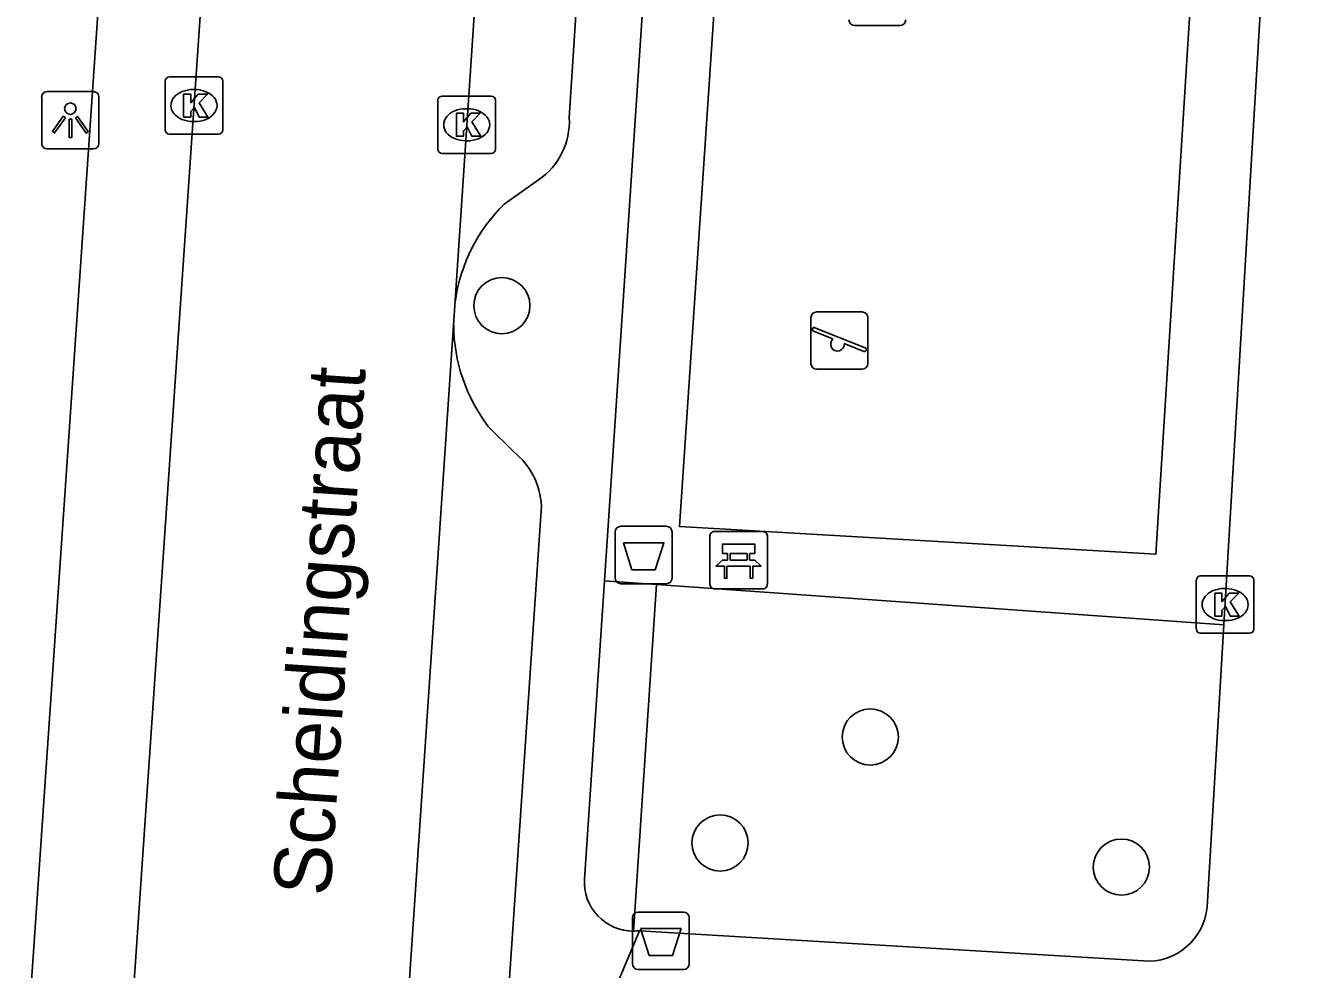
# Model space of a CAD drawing. Extents: x 160356 to 161355, y 381727 to 382845.
# Drawn here: x 160524.64 to 160546.89, y 382083.07 to 382099.51 of the extents above; entities that cross this region are included whole.
import ezdxf

# ---------------------------------------------------------------- set-up
doc = ezdxf.new("R2010")
doc.units = 0
for name, color, linetype in [('IMGEO_Afvalbak', 7, 'Continuous'), ('IMGEO_Bank', 7, 'Continuous'), ('IMGEO_Boom', 7, 'Continuous'), ('IMGEO_Haag', 7, 'Continuous'), ('IMGEO_Kolk', 7, 'Continuous'), ('IMGEO_Lichtpunt', 7, 'Continuous'), ('IMGEO_Openbare_ruimte_label', 7, 'Continuous'), ('IMGEO_Rijbaan_lokaal_open', 7, 'Continuous'), ('IMGEO_Speelvoorziening', 7, 'Continuous'), ('IMGEO_Voetpad_open', 7, 'Continuous')]:
    doc.layers.add(name, color=color, linetype=linetype)

msp = doc.modelspace()

# ---------------------------------------------------------------- linework, layer by layer
at = {"layer": 'IMGEO_Afvalbak'}
for p, q in [((160534.907, 382089.89), (160534.907, 382090.69)), ((160534.907, 382090.69), (160534.907, 382089.89)), ((160535.007, 382090.79), (160535.797, 382090.79)), ((160535.797, 382090.79), (160535.007, 382090.79)), ((160535.897, 382090.69), (160535.897, 382089.89)), ((160535.897, 382089.89), (160535.897, 382090.69)), ((160535.797, 382089.79), (160535.007, 382089.79)), ((160535.007, 382089.79), (160535.797, 382089.79)), ((160535.307, 382084.069), (160536.097, 382084.069)), ((160536.097, 382084.069), (160535.307, 382084.069)), ((160535.207, 382083.169), (160535.207, 382083.969)), ((160535.207, 382083.969), (160535.207, 382083.169)), ((160536.197, 382083.969), (160536.197, 382083.169)), ((160536.197, 382083.169), (160536.197, 382083.969)), ((160536.097, 382083.069), (160535.307, 382083.069)), ((160535.307, 382083.069), (160536.097, 382083.069))]:
    msp.add_line(p, q, dxfattribs=at)
for points in [[(160535.05, 382090.504), (160535.754, 382090.504), (160535.605, 382090.034), (160535.199, 382090.034), (160535.05, 382090.504)], [(160535.35, 382083.783), (160536.054, 382083.783), (160535.905, 382083.313), (160535.499, 382083.313), (160535.35, 382083.783)]]:
    msp.add_lwpolyline(points, dxfattribs=at)
for centre, start, end in [((160535.007, 382090.69), 90, 180), ((160535.007, 382090.69), 90, 180), ((160535.797, 382090.69), 0, 90), ((160535.797, 382090.69), 360, 90), ((160535.007, 382089.89), 180, 270), ((160535.007, 382089.89), 180, 270), ((160535.797, 382089.89), 270, 0), ((160535.797, 382089.89), 270, 0), ((160535.307, 382083.969), 90, 180), ((160535.307, 382083.969), 90, 180), ((160536.097, 382083.969), 0, 90), ((160536.097, 382083.969), 360, 90), ((160535.307, 382083.169), 180, 270), ((160535.307, 382083.169), 180, 270), ((160536.097, 382083.169), 270, 0), ((160536.097, 382083.169), 270, 0)]:
    msp.add_arc(centre, 0.1, start, end, dxfattribs=at)
at = {"layer": 'IMGEO_Bank'}
for p, q in [((160536.631, 382090.7), (160537.472, 382090.7)), ((160537.472, 382090.7), (160536.631, 382090.7)), ((160536.556, 382089.775), (160536.556, 382090.616)), ((160536.556, 382090.616), (160536.556, 382089.775)), ((160537.556, 382090.625), (160537.556, 382089.784)), ((160537.556, 382089.784), (160537.556, 382090.625)), ((160536.865, 382090.206), (160536.865, 382090.312)), ((160536.909, 382090.312), (160536.909, 382090.206)), ((160537.197, 382090.318), (160536.915, 382090.318)), ((160537.203, 382090.206), (160537.203, 382090.312)), ((160537.247, 382090.312), (160537.247, 382090.206)), ((160537.253, 382090.098), (160536.86, 382090.098)), ((160536.915, 382090.2), (160537.197, 382090.2)), ((160537.481, 382089.7), (160536.64, 382089.7)), ((160536.64, 382089.7), (160537.481, 382089.7))]:
    msp.add_line(p, q, dxfattribs=at)
for points in [[(160536.859, 382090.318), (160536.773, 382090.318), (160536.773, 382090.479), (160537.336, 382090.479), (160537.336, 382090.318), (160537.253, 382090.318)], [(160536.803, 382090.098), (160536.661, 382090.098), (160536.773, 382090.2), (160536.859, 382090.2)], [(160536.853, 382090.091), (160536.853, 382089.884), (160536.81, 382089.884), (160536.81, 382090.091)], [(160537.253, 382090.2), (160537.336, 382090.2), (160537.448, 382090.098), (160537.309, 382090.098)], [(160537.303, 382090.091), (160537.303, 382089.884), (160537.259, 382089.884), (160537.259, 382090.091)]]:
    msp.add_lwpolyline(points, dxfattribs=at)
for centre, radius, start, end in [((160536.634, 382090.622), 0.0779, 92.4484, 184.2845), ((160536.634, 382090.622), 0.0779, 92.4484, 184.2845), ((160537.478, 382090.622), 0.0779, 2.4484, 94.2845), ((160537.478, 382090.622), 0.0779, 2.4484, 94.2845), ((160536.858, 382090.311), 0.00671, 2.8957, 87.1043), ((160536.915, 382090.311), 0.00671, 92.8957, 177.1043), ((160537.197, 382090.311), 0.00671, 2.8957, 87.1043), ((160537.254, 382090.311), 0.00671, 92.8957, 177.1043), ((160536.803, 382090.091), 0.00671, 2.8957, 87.1043), ((160536.86, 382090.091), 0.00671, 92.8957, 177.1043), ((160536.858, 382090.207), 0.00671, 272.8957, 357.1043), ((160536.915, 382090.207), 0.00671, 182.8957, 267.1043), ((160537.197, 382090.207), 0.00671, 272.8957, 357.1043), ((160537.254, 382090.207), 0.00671, 182.8957, 267.1043), ((160537.252, 382090.091), 0.00671, 2.8957, 87.1043), ((160537.309, 382090.091), 0.00671, 92.8957, 177.1043), ((160537.478, 382089.778), 0.0779, 272.4484, 4.2845), ((160537.478, 382089.778), 0.0779, 272.4484, 4.2845), ((160536.634, 382089.778), 0.0779, 182.4484, 274.2845), ((160536.634, 382089.778), 0.0779, 182.4484, 274.2845)]:
    msp.add_arc(centre, radius, start, end, dxfattribs=at)
at = {"layer": 'IMGEO_Boom'}
for centre in [(160532.934, 382094.634), (160539.348, 382087.119), (160536.733, 382085.273), (160543.72, 382084.853)]:
    msp.add_circle(centre, 0.489, dxfattribs=at)
at = {"layer": 'IMGEO_Haag'}
msp.add_lwpolyline([(160535.225, 382083.738), (160535.629, 382089.776)], dxfattribs=at)
at = {"layer": 'IMGEO_Kolk'}
for p, q in [((160527.073, 382097.694), (160527.073, 382098.546)), ((160527.148, 382098.62), (160528, 382098.62)), ((160528.074, 382098.546), (160528.074, 382097.694)), ((160527.561, 382098.4), (160527.586, 382098.4)), ((160531.896, 382098.285), (160532.748, 382098.285)), ((160531.821, 382097.359), (160531.821, 382098.211)), ((160532.309, 382098.065), (160532.334, 382098.065)), ((160532.822, 382098.211), (160532.822, 382097.359)), ((160527.584, 382097.84), (160527.559, 382097.84)), ((160528, 382097.62), (160527.148, 382097.62)), ((160532.332, 382097.505), (160532.307, 382097.505)), ((160532.748, 382097.285), (160531.896, 382097.285)), ((160545.024, 382089), (160545.024, 382089.852)), ((160545.099, 382089.926), (160545.951, 382089.926)), ((160546.025, 382089.852), (160546.025, 382089)), ((160545.512, 382089.706), (160545.537, 382089.706)), ((160545.535, 382089.146), (160545.51, 382089.146)), ((160545.951, 382088.926), (160545.099, 382088.926))]:
    msp.add_line(p, q, dxfattribs=at)
for points in [[(160527.073, 382097.694), (160527.073, 382098.546)], [(160527.148, 382098.62), (160528, 382098.62)], [(160528.074, 382098.546), (160528.074, 382097.694)], [(160527.394, 382098.32), (160527.517, 382098.32), (160527.517, 382098.169), (160527.647, 382098.32), (160527.811, 382098.32), (160527.665, 382098.169), (160527.818, 382097.92), (160527.666, 382097.92), (160527.581, 382098.084), (160527.517, 382098.017), (160527.517, 382097.92), (160527.394, 382097.92), (160527.394, 382098.32)], [(160531.896, 382098.285), (160532.748, 382098.285)], [(160531.821, 382097.359), (160531.821, 382098.211)], [(160532.822, 382098.211), (160532.822, 382097.359)], [(160532.142, 382097.985), (160532.265, 382097.985), (160532.265, 382097.834), (160532.395, 382097.985), (160532.559, 382097.985), (160532.413, 382097.834), (160532.566, 382097.585), (160532.414, 382097.585), (160532.329, 382097.749), (160532.265, 382097.682), (160532.265, 382097.585), (160532.142, 382097.585), (160532.142, 382097.985)], [(160528, 382097.62), (160527.148, 382097.62)], [(160532.748, 382097.285), (160531.896, 382097.285)], [(160545.024, 382089), (160545.024, 382089.852)], [(160545.099, 382089.926), (160545.951, 382089.926)], [(160546.025, 382089.852), (160546.025, 382089)], [(160545.345, 382089.626), (160545.468, 382089.626), (160545.468, 382089.475), (160545.598, 382089.626), (160545.762, 382089.626), (160545.616, 382089.475), (160545.769, 382089.226), (160545.617, 382089.226), (160545.532, 382089.39), (160545.468, 382089.323), (160545.468, 382089.226), (160545.345, 382089.226), (160545.345, 382089.626)], [(160545.951, 382088.926), (160545.099, 382088.926)]]:
    msp.add_lwpolyline(points, dxfattribs=at)
for centre, start, end in [((160527.15, 382098.544), 91.552, 178.448), ((160527.15, 382098.544), 91.552, 178.448), ((160527.998, 382098.544), 1.552, 88.448), ((160527.998, 382098.544), 1.552, 88.448), ((160531.898, 382098.209), 91.552, 178.448), ((160531.898, 382098.209), 91.552, 178.448), ((160532.746, 382098.209), 1.552, 88.448), ((160532.746, 382098.209), 1.552, 88.448), ((160527.15, 382097.696), 181.552, 268.448), ((160527.15, 382097.696), 181.552, 268.448), ((160527.998, 382097.696), 271.552, 358.448), ((160527.998, 382097.696), 271.552, 358.448), ((160531.898, 382097.361), 181.552, 268.448), ((160531.898, 382097.361), 181.552, 268.448), ((160532.746, 382097.361), 271.552, 358.448), ((160532.746, 382097.361), 271.552, 358.448), ((160545.101, 382089.85), 91.552, 178.448), ((160545.101, 382089.85), 91.552, 178.448), ((160545.949, 382089.85), 1.552, 88.448), ((160545.949, 382089.85), 1.552, 88.448), ((160545.101, 382089.002), 181.552, 268.448), ((160545.101, 382089.002), 181.552, 268.448), ((160545.949, 382089.002), 271.552, 358.448), ((160545.949, 382089.002), 271.552, 358.448)]:
    msp.add_arc(centre, 0.0765, start, end, dxfattribs=at)
for centre, major_axis, ratio, start_param, end_param in [((160527.56, 382098.12), (-0.387, 0.002), 0.722429, 4.712389, 7.853982), ((160527.585, 382098.12), (-0.39, 0.002), 0.717154, 1.570796, 4.712389), ((160532.308, 382097.785), (-0.387, 0.002), 0.722429, 4.712389, 7.853982), ((160532.333, 382097.785), (-0.39, 0.002), 0.717154, 1.570796, 4.712389), ((160545.511, 382089.426), (-0.387, 0.002), 0.722429, 4.712389, 7.853982), ((160545.536, 382089.426), (-0.39, 0.002), 0.717154, 1.570796, 4.712389)]:
    msp.add_ellipse(centre, major_axis=major_axis, ratio=ratio, start_param=start_param, end_param=end_param, dxfattribs=at)
at = {"layer": 'IMGEO_Lichtpunt'}
for p, q in [((160524.923, 382098.268), (160524.923, 382097.461)), ((160524.923, 382098.268), (160524.923, 382097.461)), ((160525.825, 382098.363), (160525.017, 382098.363)), ((160525.825, 382098.363), (160525.017, 382098.363)), ((160525.919, 382097.461), (160525.919, 382098.268)), ((160525.919, 382097.461), (160525.919, 382098.268)), ((160525.017, 382097.367), (160525.825, 382097.367)), ((160525.017, 382097.367), (160525.825, 382097.367))]:
    msp.add_line(p, q, dxfattribs=at)
for points in [[(160525.297, 382097.932), (160525.336, 382097.904), (160525.148, 382097.642), (160525.11, 382097.669), (160525.297, 382097.932)], [(160525.399, 382097.884), (160525.446, 382097.884), (160525.446, 382097.562), (160525.399, 382097.562), (160525.399, 382097.884)], [(160525.509, 382097.904), (160525.547, 382097.931), (160525.734, 382097.669), (160525.695, 382097.641), (160525.509, 382097.904)]]:
    msp.add_lwpolyline(points, dxfattribs=at)
msp.add_circle((160525.422, 382098.066), 0.0994, dxfattribs=at)
for centre, start, end in [((160525.017, 382098.268), 90, 180), ((160525.017, 382098.268), 90, 180), ((160525.825, 382098.268), 0, 90), ((160525.825, 382098.268), 0, 90), ((160525.017, 382097.461), 180, 270), ((160525.017, 382097.461), 180, 270), ((160525.825, 382097.461), 270, 0), ((160525.825, 382097.461), 270, 360)]:
    msp.add_arc(centre, 0.0946, start, end, dxfattribs=at)
at = {"layer": 'IMGEO_Rijbaan_lokaal_open'}
for points in [[(160526.212, 382078.198), (160528.46, 382111.058), (160529.2, 382122.284)], [(160533.568, 382116.409), (160532.124, 382094.725)], [(160532.124, 382094.725), (160532.095, 382094.296)], [(160532.095, 382094.296), (160531, 382078.07)]]:
    msp.add_lwpolyline(points, dxfattribs=at)
at = {"layer": 'IMGEO_Speelvoorziening'}
for p, q in [((160539.866, 382099.513), (160539.076, 382099.513)), ((160539.076, 382099.513), (160539.866, 382099.513)), ((160538.415, 382094.525), (160539.205, 382094.525)), ((160539.205, 382094.525), (160538.415, 382094.525)), ((160538.315, 382093.625), (160538.315, 382094.425)), ((160538.315, 382094.425), (160538.315, 382093.625)), ((160538.384, 382094.25), (160539.26, 382093.897)), ((160539.305, 382094.425), (160539.305, 382093.625)), ((160539.305, 382093.625), (160539.305, 382094.425)), ((160538.698, 382094.053), (160538.359, 382094.19)), ((160539.236, 382093.837), (160538.896, 382093.974)), ((160539.205, 382093.525), (160538.415, 382093.525)), ((160538.415, 382093.525), (160539.205, 382093.525))]:
    msp.add_line(p, q, dxfattribs=at)
for centre, radius, start, end in [((160539.076, 382099.613), 0.1, 180, 270), ((160539.076, 382099.613), 0.1, 180, 270), ((160539.866, 382099.613), 0.1, 270, 0), ((160539.866, 382099.613), 0.1, 270, 0), ((160538.415, 382094.425), 0.1, 90, 180), ((160538.415, 382094.425), 0.1, 90, 180), ((160539.205, 382094.425), 0.1, 0, 90), ((160539.205, 382094.425), 0.1, 360, 90), ((160538.372, 382094.22), 0.0327, 68.078, 248.078), ((160538.777, 382093.963), 0.12, 130.9928, 5.1632), ((160539.248, 382093.867), 0.0327, 248.078, 68.078), ((160538.415, 382093.625), 0.1, 180, 270), ((160538.415, 382093.625), 0.1, 180, 270), ((160539.205, 382093.625), 0.1, 270, 0), ((160539.205, 382093.625), 0.1, 270, 0)]:
    msp.add_arc(centre, radius, start, end, dxfattribs=at)
at = {"layer": 'IMGEO_Voetpad_open'}
for points in [[(160524.642, 382081.346), (160527.294, 382120.049)], [(160535.114, 382113.508), (160534.107, 382097.903)], [(160536.261, 382112.942), (160534.721, 382089.841)], [(160545.482, 382112.364), (160545.374, 382111.436), (160545.641, 382111.4), (160544.32, 382090.302), (160536.026, 382090.785), (160537.505, 382112.874), (160545.482, 382112.364)], [(160545.503, 382089.073), (160546.889, 382112.44)], [(160533.573, 382096.823), (160532.976, 382096.404)], [(160532.696, 382092.531), (160533.14, 382092.087)], [(160533.622, 382091.147), (160532.921, 382080.773)], [(160534.721, 382089.841), (160534.374, 382084.644)], [(160534.721, 382089.841), (160535.629, 382089.776)], [(160535.629, 382089.776), (160545.503, 382089.073)], [(160545.217, 382084.257), (160545.503, 382089.073)], [(160534.547, 382081.878), (160535.329, 382083.745)], [(160535.329, 382083.745), (160544.204, 382083.212)]]:
    msp.add_lwpolyline(points, dxfattribs=at)
for centre, radius, start, end in [((160532.868, 382097.844), 1.241, 304.6388, 2.7415), ((160535.031, 382094.306), 2.937, 134.3994, 171.7901), ((160535.04, 382094.314), 2.945, 180.3466, 217.2618), ((160532.348, 382091.087), 1.276, 2.6867, 51.6077), ((160535.223, 382084.589), 0.851, 176.2628, 270.1513), ((160544.168, 382084.26), 1.049, 271.9626, 359.819), ((160535.216, 382084.646), 0.908, 270.5609, 277.1404)]:
    msp.add_arc(centre, radius, start, end, dxfattribs=at)

# ---------------------------------------------------------------- texts
at = {"layer": 'IMGEO_Openbare_ruimte_label'}
msp.add_text('Scheidingstraat', height=1, rotation=86.1593, dxfattribs=at).set_placement((160529.945, 382084.331))

doc.saveas('drawing.dxf')
